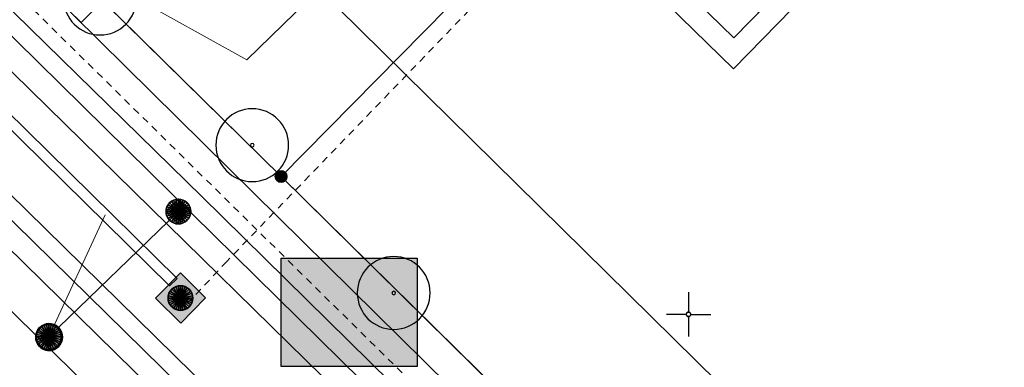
# Model space of a CAD drawing. Header units: metres. Extents: x 2695560 to 2696939, y 1260491 to 1262050.
# Tile 461 of 656: x 2696007 to 2696035, y 1261073 to 1261083. Entities that reach past the tile are written whole.
import ezdxf

# ---------------------------------------------------------------- set-up
doc = ezdxf.new("R2010")
doc.units = ezdxf.units.M
doc.linetypes.add('AUSGEZOGEN', pattern=[0])
doc.linetypes.add('VERDECKT2_S2', pattern=[0.36, 0.2, -0.16])
for name, color, linetype in [('XR$1$AV_Flächen (EO)', 7, 'AUSGEZOGEN'), ('XR$1$AV_Grenzpunkte', 7, 'AUSGEZOGEN'), ('XR$1$AV_Koordinatennetzpunkte', 7, 'AUSGEZOGEN'), ('XR$1$AV_Linien (BB)', 7, 'AUSGEZOGEN'), ('XR$1$AV_Linien (EO)', 7, 'AUSGEZOGEN'), ('XR$1$AW_LK_Schachtdeckel', 24, 'AUSGEZOGEN'), ('XR$1$GR_Baum', 94, 'AUSGEZOGEN'), ('XR$1$Liegenschaftsgrenzen', 7, 'AUSGEZOGEN'), ('XR$1$PFAV', 255, 'AUSGEZOGEN'), ('XR$1$PFAW', 255, 'AUSGEZOGEN'), ('XR$1$RP_Abstandslinie', 7, 'AUSGEZOGEN')]:
    doc.layers.add(name, color=color, linetype=linetype)
for name, color, linetype, lineweight in [('XR$2$ABW-Linie-M-ungenau-tot', 6, 'AUSGEZOGEN', 18), ('XR$2$ABW-Linie-R-genau', 4, 'AUSGEZOGEN', 18), ('XR$2$ABW-Linie-R-ungenau', 4, 'VERDECKT2_S2', 18), ('XR$2$ABW-LinieFlaeche-R-genau', 4, 'AUSGEZOGEN', 18), ('XR$2$ABW-Punkt', 6, 'AUSGEZOGEN', 18), ('XR$2$ELE-Flaeche-oberirdisch', 1, 'AUSGEZOGEN', 18), ('XR$2$ELE-Linie-ungenau', 1, 'VERDECKT2_S2', 18), ('XR$2$ELE-LinieFlaeche-genau', 1, 'AUSGEZOGEN', 18), ('XR$2$GAS-Linie-genau', 12, 'AUSGEZOGEN', 18), ('XR$2$KOM-Linie-U-genau', 91, 'AUSGEZOGEN', 18), ('XR$2$WAS-Linie-genau', 5, 'AUSGEZOGEN', 18), ('XR$2$WAS-LinieFlaeche-genau', 5, 'AUSGEZOGEN', 18)]:
    doc.layers.add(name, color=color, linetype=linetype, lineweight=lineweight)

# ---------------------------------------------------------------- blocks, each defined once
blk = doc.blocks.new('COMPLEXOBJECT_221')
at = {"layer": 'XR$1$AV_Linien (BB)', "color": 7, "linetype": 'AUSGEZOGEN', "transparency": 33554687}
blk.add_line((6037.52, 11062.1), (6053.8, 11081.13), dxfattribs=at)
blk.add_arc((6034.048, 11065.114), 4.597, 256.9491, 319.042, dxfattribs=at)
blk = doc.blocks.new('COMPLEXOBJECT_658')
at = {"layer": 'XR$1$AV_Linien (BB)', "color": 7, "linetype": 'AUSGEZOGEN', "transparency": 33554687}
blk.add_lwpolyline([(5992.857, 11099.199), (5999.24, 11092.91), (6013.5, 11078.89), (6030.83, 11061.83)], dxfattribs=at)
blk = doc.blocks.new('COMPLEXOBJECT_1295')
at = {"layer": 'XR$1$Liegenschaftsgrenzen', "color": 7, "linetype": 'AUSGEZOGEN', "transparency": 33554687}
blk.add_line((6030.83, 11061.83), (6013.5, 11078.89), dxfattribs=at)
blk.add_arc((6034.046, 11065.11), 4.593, 225.569, 256.9709, dxfattribs=at)
blk = doc.blocks.new('BAV15')
at = {"layer": 'XR$1$PFAV', "transparency": 33554687}
blk.add_hatch(color=7, dxfattribs=at).paths.add_polyline_path([(0.5, 0), (0.49, 0.101), (0.459, 0.197), (0.41, 0.286), (0.344, 0.362), (0.264, 0.424), (0.174, 0.469), (0.076, 0.494), (-0.025, 0.499), (-0.125, 0.484), (-0.22, 0.449), (-0.306, 0.395), (-0.379, 0.326), (-0.437, 0.243), (-0.477, 0.15), (-0.497, 0.051), (-0.497, -0.051), (-0.477, -0.15), (-0.437, -0.243), (-0.379, -0.326), (-0.306, -0.395), (-0.22, -0.449), (-0.125, -0.484), (-0.025, -0.499), (0.076, -0.494), (0.174, -0.469), (0.264, -0.424), (0.344, -0.362), (0.41, -0.286), (0.459, -0.197), (0.49, -0.101)])
at = {"color": 7, "transparency": 33554687}
for start, end in [(90, 270), (270, 90)]:
    blk.add_arc((0, 0), 0.5, start, end, dxfattribs=at)
at = {"layer": 'XR$1$PFAV', "transparency": 33554687}
blk.add_circle((0, 0), 0.5, dxfattribs=at)
blk = doc.blocks.new('BAV2041')
at = {"color": 7, "transparency": 33554687}
for p, q in [((0, 0.5), (0, 0.05)), ((-0.05, 0), (-0.5, 0)), ((0.05, 0), (0.5, 0)), ((0, -0.05), (0, -0.5))]:
    blk.add_line(p, q, dxfattribs=at)
blk.add_circle((0, 0), 0.05, dxfattribs=at)
for start, end in [(90, 270), (270, 90)]:
    blk.add_arc((0, 0), 0.05, start, end, dxfattribs=at)
blk = doc.blocks.new('WBGR1')
at = {"color": 94, "transparency": 33554687}
for radius, start, end in [(1, 90, 270), (1, 270, 90), (0.05, 90, 270), (0.05, 270, 90)]:
    blk.add_arc((0, 0), radius, start, end, dxfattribs=at)
blk = doc.blocks.new('BAW2087')
at = {"lineweight": 25, "true_color": 0x000000, "transparency": 33554687}
h = blk.add_hatch(color=18, dxfattribs=at)
h.paths.add_polyline_path([(-0.5, 0.5), (-0.5, -0.5), (0.5, -0.5), (0.5, 0.5)])
h.paths.add_polyline_path([(0.337, -0.069), (0.316, -0.136), (0.282, -0.196), (0.237, -0.249), (0.182, -0.292), (0.119, -0.322), (0.052, -0.34), (-0.017, -0.343), (-0.086, -0.333), (-0.151, -0.309), (-0.21, -0.272), (-0.261, -0.224), (-0.301, -0.167), (-0.328, -0.103), (-0.342, -0.035), (-0.342, 0.035), (-0.328, 0.103), (-0.301, 0.167), (-0.261, 0.224), (-0.21, 0.272), (-0.151, 0.309), (-0.086, 0.333), (-0.017, 0.343), (0.052, 0.34), (0.119, 0.322), (0.182, 0.292), (0.237, 0.249), (0.282, 0.196), (0.316, 0.136), (0.337, 0.069), (0.344, 0)], flags=16)
at = {"layer": 'XR$1$PFAW', "lineweight": 25, "transparency": 33554687}
blk.add_hatch(color=7, dxfattribs=at).paths.add_polyline_path([(0.344, 0), (0.337, 0.069), (0.316, 0.136), (0.282, 0.196), (0.237, 0.249), (0.182, 0.292), (0.119, 0.322), (0.052, 0.34), (-0.017, 0.343), (-0.086, 0.333), (-0.151, 0.309), (-0.21, 0.272), (-0.261, 0.224), (-0.301, 0.167), (-0.328, 0.103), (-0.342, 0.035), (-0.342, -0.035), (-0.328, -0.103), (-0.301, -0.167), (-0.261, -0.224), (-0.21, -0.272), (-0.151, -0.309), (-0.086, -0.333), (-0.017, -0.343), (0.052, -0.34), (0.119, -0.322), (0.182, -0.292), (0.237, -0.249), (0.282, -0.196), (0.316, -0.136), (0.337, -0.069)])
at = {"lineweight": 25, "transparency": 33554687}
for p, q in [((-0.5, 0.5, 0.993), (0.5, 0.5, 0.993)), ((-0.5, -0.5, 0.993), (-0.5, 0.5, 0.993)), ((0.5, 0.5, 0.993), (0.5, -0.5, 0.993)), ((0.5, -0.5, 0.993), (-0.5, -0.5, 0.993))]:
    blk.add_line(p, q, dxfattribs=at)
blk.add_circle((0, 0), 0.344, dxfattribs=at)
at = {"layer": 'XR$1$PFAW', "lineweight": 25, "transparency": 33554687}
blk.add_line((-0.5, 0.5), (0.5, 0.5), dxfattribs=at)
at = {"layer": 'XR$1$PFAW', "color": 31, "lineweight": 25, "transparency": 33554687}
for p, q in [((-0.5, -0.5), (-0.5, 0.5)), ((0.5, 0.5), (0.5, -0.5)), ((0.5, -0.5), (-0.5, -0.5))]:
    blk.add_line(p, q, dxfattribs=at)
at = {"layer": 'XR$1$PFAW', "lineweight": 25, "transparency": 33554687}
blk.add_circle((0, 0), 0.344, dxfattribs=at)
blk = doc.blocks.new('BAW2089')
at = {"layer": 'XR$1$PFAW', "transparency": 33554687}
blk.add_hatch(color=7, dxfattribs=at).paths.add_polyline_path([(-0.5, 0.5), (-0.5, -0.5), (0.5, -0.5), (0.5, 0.5)])
at = {"transparency": 33554687}
blk.add_lwpolyline([(-0.5, 0.5), (0.5, 0.5), (0.5, -0.5), (-0.5, -0.5), (-0.5, 0.5)], close=True, dxfattribs=at)
at = {"layer": 'XR$1$PFAW', "transparency": 33554687}
blk.add_lwpolyline([(-0.5, 0.5), (0.5, 0.5), (0.5, -0.5), (-0.5, -0.5), (-0.5, 0.5)], close=True, dxfattribs=at)
blk = doc.blocks.new('BAW2088')
at = {"layer": 'XR$1$PFAW', "transparency": 33554687}
blk.add_hatch(color=253, dxfattribs=at).paths.add_polyline_path([(0.51, 0), (0.5, 0.101), (0.47, 0.197), (0.421, 0.286), (0.355, 0.362), (0.275, 0.424), (0.184, 0.469), (0.086, 0.494), (-0.015, 0.499), (-0.115, 0.484), (-0.21, 0.449), (-0.296, 0.395), (-0.369, 0.326), (-0.427, 0.243), (-0.467, 0.15), (-0.487, 0.051), (-0.487, -0.051), (-0.467, -0.15), (-0.427, -0.243), (-0.369, -0.326), (-0.296, -0.395), (-0.21, -0.449), (-0.115, -0.484), (-0.015, -0.499), (0.086, -0.494), (0.184, -0.469), (0.275, -0.424), (0.355, -0.362), (0.421, -0.286), (0.47, -0.197), (0.5, -0.101)])
at = {"transparency": 33554687}
for start, end in [(91.1948, 268.8052), (268.8052, 91.1948)]:
    blk.add_arc((0.01, 0), 0.5, start, end, dxfattribs=at)
at = {"layer": 'XR$1$PFAW', "transparency": 33554687}
blk.add_circle((0.01, 0), 0.5, dxfattribs=at)
blk = doc.blocks.new('ABW-KONTROLLSCHACHT')
at = {"layer": 'XR$2$ABW-Punkt', "linetype": 'AUSGEZOGEN', "lineweight": 25, "transparency": 33554687}
for points in [[(-194, 291, 2500), (0, 0, 2500), (-247, 247, 2500)], [(-194, 291), (0, 0), (-247, 247)], [(-194, 291, 2500), (-194, 291), (-247, 247), (-247, 247, 2500)], [(-134, 323, 2500), (0, 0, 2500), (-194, 291, 2500)], [(-134, 323), (0, 0), (-194, 291)], [(-134, 323, 2500), (-134, 323), (-194, 291), (-194, 291, 2500)], [(-68, 343, 2500), (0, 0, 2500), (-134, 323, 2500)], [(-68, 343), (0, 0), (-134, 323)], [(-68, 343, 2500), (-68, 343), (-134, 323), (-134, 323, 2500)], [(0, 350, 2500), (0, 0, 2500), (-68, 343, 2500)], [(0, 350), (0, 0), (-68, 343)], [(0, 350, 2500), (0, 350), (-68, 343), (-68, 343, 2500)], [(68, 343, 2500), (0, 0, 2500), (0, 350, 2500)], [(68, 343), (0, 0), (0, 350)], [(68, 343, 2500), (68, 343), (0, 350), (0, 350, 2500)], [(134, 323, 2500), (0, 0, 2500), (68, 343, 2500)], [(134, 323), (0, 0), (68, 343)], [(194, 291, 2500), (0, 0, 2500), (134, 323, 2500)], [(194, 291), (0, 0), (134, 323)], [(247, 247, 2500), (0, 0, 2500), (194, 291, 2500)], [(247, 247), (0, 0), (194, 291)], [(134, 323, 2500), (134, 323), (68, 343), (68, 343, 2500)], [(194, 291, 2500), (194, 291), (134, 323), (134, 323, 2500)], [(247, 247, 2500), (247, 247), (194, 291), (194, 291, 2500)], [(-343, 68, 2500), (0, 0, 2500), (-350, 0, 2500)], [(-343, 68), (0, 0), (-350, 0)], [(-343, 68, 2500), (-343, 68), (-350, 0), (-350, 0, 2500)], [(-350, 0, 2500), (0, 0, 2500), (-343, -68, 2500)], [(-350, 0), (0, 0), (-343, -68)], [(-323, 134, 2500), (0, 0, 2500), (-343, 68, 2500)], [(-323, 134), (0, 0), (-343, 68)], [(-323, 134, 2500), (-323, 134), (-343, 68), (-343, 68, 2500)], [(-343, -68, 2500), (0, 0, 2500), (-323, -134, 2500)], [(-343, -68), (0, 0), (-323, -134)], [(-291, 194, 2500), (0, 0, 2500), (-323, 134, 2500)], [(-291, 194), (0, 0), (-323, 134)], [(-291, 194, 2500), (-291, 194), (-323, 134), (-323, 134, 2500)], [(-323, -134, 2500), (0, 0, 2500), (-291, -194, 2500)], [(-323, -134), (0, 0), (-291, -194)], [(-247, 247, 2500), (0, 0, 2500), (-291, 194, 2500)], [(-247, 247), (0, 0), (-291, 194)], [(-247, 247, 2500), (-247, 247), (-291, 194), (-291, 194, 2500)], [(-291, -194, 2500), (0, 0, 2500), (-247, -247, 2500)], [(-291, -194), (0, 0), (-247, -247)], [(-247, -247, 2500), (0, 0, 2500), (-194, -291, 2500)], [(-247, -247), (0, 0), (-194, -291)], [(-194, -291, 2500), (0, 0, 2500), (-134, -323, 2500)], [(-194, -291), (0, 0), (-134, -323)], [(-134, -323, 2500), (0, 0, 2500), (-68, -343, 2500)], [(-134, -323), (0, 0), (-68, -343)], [(-68, -343, 2500), (0, 0, 2500), (0, -350, 2500)], [(-68, -343), (0, 0), (0, -350)], [(291, 194, 2500), (0, 0, 2500), (247, 247, 2500)], [(291, 194), (0, 0), (247, 247)], [(323, 134, 2500), (0, 0, 2500), (291, 194, 2500)], [(323, 134), (0, 0), (291, 194)], [(343, 68, 2500), (0, 0, 2500), (323, 134, 2500)], [(343, 68), (0, 0), (323, 134)], [(350, 0, 2500), (0, 0, 2500), (343, 68, 2500)], [(350, 0), (0, 0), (343, 68)], [(0, -350, 2500), (0, 0, 2500), (68, -343, 2500)], [(68, -343, 2500), (0, 0, 2500), (134, -323, 2500)], [(134, -323, 2500), (0, 0, 2500), (194, -291, 2500)], [(194, -291, 2500), (0, 0, 2500), (247, -247, 2500)], [(247, -247, 2500), (0, 0, 2500), (291, -194, 2500)], [(291, -194, 2500), (0, 0, 2500), (323, -134, 2500)], [(323, -134, 2500), (0, 0, 2500), (343, -68, 2500)], [(343, -68, 2500), (0, 0, 2500), (350, 0, 2500)], [(0, -350), (0, 0), (68, -343)], [(68, -343), (0, 0), (134, -323)], [(134, -323), (0, 0), (194, -291)], [(194, -291), (0, 0), (247, -247)], [(247, -247), (0, 0), (291, -194)], [(291, -194), (0, 0), (323, -134)], [(323, -134), (0, 0), (343, -68)], [(343, -68), (0, 0), (350, 0)], [(291, 194, 2500), (291, 194), (247, 247), (247, 247, 2500)], [(323, 134, 2500), (323, 134), (291, 194), (291, 194, 2500)], [(343, 68, 2500), (343, 68), (323, 134), (323, 134, 2500)], [(350, 0, 2500), (350, 0), (343, 68), (343, 68, 2500)], [(-350, 0, 2500), (-350, 0), (-343, -68), (-343, -68, 2500)], [(-343, -68, 2500), (-343, -68), (-323, -134), (-323, -134, 2500)], [(-323, -134, 2500), (-323, -134), (-291, -194), (-291, -194, 2500)], [(-291, -194, 2500), (-291, -194), (-247, -247), (-247, -247, 2500)], [(-247, -247, 2500), (-247, -247), (-194, -291), (-194, -291, 2500)], [(194, -291, 2500), (194, -291), (247, -247), (247, -247, 2500)], [(247, -247, 2500), (247, -247), (291, -194), (291, -194, 2500)], [(291, -194, 2500), (291, -194), (323, -134), (323, -134, 2500)], [(323, -134, 2500), (323, -134), (343, -68), (343, -68, 2500)], [(343, -68, 2500), (343, -68), (350, 0), (350, 0, 2500)], [(-194, -291, 2500), (-194, -291), (-134, -323), (-134, -323, 2500)], [(-134, -323, 2500), (-134, -323), (-68, -343), (-68, -343, 2500)], [(-68, -343, 2500), (-68, -343), (0, -350), (0, -350, 2500)], [(0, -350, 2500), (0, -350), (68, -343), (68, -343, 2500)], [(68, -343, 2500), (68, -343), (134, -323), (134, -323, 2500)], [(134, -323, 2500), (134, -323), (194, -291), (194, -291, 2500)]]:
    blk.add_3dface(points, dxfattribs=at)
blk = doc.blocks.new('ABW-SCHLAMMSAMMLER_RUND')
at = {"layer": 'XR$2$ABW-Punkt', "linetype": 'AUSGEZOGEN', "lineweight": 13, "transparency": 33554687}
for p, q in [((-70, 75, 2500), (70, 75, 2500)), ((-70, -75, 2500), (70, -75, 2500))]:
    blk.add_line(p, q, dxfattribs=at)
blk.add_polyline3d([(90, 0, 2500), (0, 0, 2500), (-90, 0, 2500)], dxfattribs=at)
at = {"layer": 'XR$2$ABW-Punkt', "linetype": 'AUSGEZOGEN', "lineweight": 25, "transparency": 33554687}
for points in [[(-147, 29, 2500), (0, 0, 2500), (-150, 0, 2500)], [(-147, 29), (0, 0), (-150, 0)], [(-147, 29, 2500), (-147, 29), (-150, 0), (-150, 0, 2500)], [(-150, 0, 2500), (0, 0, 2500), (-147, -29, 2500)], [(-150, 0), (0, 0), (-147, -29)], [(-139, 57, 2500), (0, 0, 2500), (-147, 29, 2500)], [(-139, 57), (0, 0), (-147, 29)], [(-139, 57, 2500), (-139, 57), (-147, 29), (-147, 29, 2500)], [(-147, -29, 2500), (0, 0, 2500), (-139, -57, 2500)], [(-147, -29), (0, 0), (-139, -57)], [(-125, 83, 2500), (0, 0, 2500), (-139, 57, 2500)], [(-125, 83), (0, 0), (-139, 57)], [(-125, 83, 2500), (-125, 83), (-139, 57), (-139, 57, 2500)], [(-139, -57, 2500), (0, 0, 2500), (-125, -83, 2500)], [(-139, -57), (0, 0), (-125, -83)], [(-106, 106, 2500), (0, 0, 2500), (-125, 83, 2500)], [(-106, 106), (0, 0), (-125, 83)], [(-106, 106, 2500), (-106, 106), (-125, 83), (-125, 83, 2500)], [(-125, -83, 2500), (0, 0, 2500), (-106, -106, 2500)], [(-125, -83), (0, 0), (-106, -106)], [(-83, 125, 2500), (0, 0, 2500), (-106, 106, 2500)], [(-83, 125), (0, 0), (-106, 106)], [(-83, 125, 2500), (-83, 125), (-106, 106), (-106, 106, 2500)], [(-106, -106, 2500), (0, 0, 2500), (-83, -125, 2500)], [(-106, -106), (0, 0), (-83, -125)], [(-57, 139, 2500), (0, 0, 2500), (-83, 125, 2500)], [(-57, 139), (0, 0), (-83, 125)], [(-57, 139, 2500), (-57, 139), (-83, 125), (-83, 125, 2500)], [(-83, -125, 2500), (0, 0, 2500), (-57, -139, 2500)], [(-83, -125), (0, 0), (-57, -139)], [(-29, 147, 2500), (0, 0, 2500), (-57, 139, 2500)], [(-29, 147), (0, 0), (-57, 139)], [(-29, 147, 2500), (-29, 147), (-57, 139), (-57, 139, 2500)], [(-57, -139, 2500), (0, 0, 2500), (-29, -147, 2500)], [(-57, -139), (0, 0), (-29, -147)], [(0, 150, 2500), (0, 0, 2500), (-29, 147, 2500)], [(0, 150), (0, 0), (-29, 147)], [(0, 150, 2500), (0, 150), (-29, 147), (-29, 147, 2500)], [(-29, -147, 2500), (0, 0, 2500), (0, -150, 2500)], [(-29, -147), (0, 0), (0, -150)], [(29, 147, 2500), (0, 0, 2500), (0, 150, 2500)], [(29, 147), (0, 0), (0, 150)], [(29, 147, 2500), (29, 147), (0, 150), (0, 150, 2500)], [(57, 139, 2500), (0, 0, 2500), (29, 147, 2500)], [(57, 139), (0, 0), (29, 147)], [(83, 125, 2500), (0, 0, 2500), (57, 139, 2500)], [(83, 125), (0, 0), (57, 139)], [(106, 106, 2500), (0, 0, 2500), (83, 125, 2500)], [(106, 106), (0, 0), (83, 125)], [(125, 83, 2500), (0, 0, 2500), (106, 106, 2500)], [(125, 83), (0, 0), (106, 106)], [(139, 57, 2500), (0, 0, 2500), (125, 83, 2500)], [(139, 57), (0, 0), (125, 83)], [(147, 29, 2500), (0, 0, 2500), (139, 57, 2500)], [(147, 29), (0, 0), (139, 57)], [(150, 0, 2500), (0, 0, 2500), (147, 29, 2500)], [(150, 0), (0, 0), (147, 29)], [(0, -150, 2500), (0, 0, 2500), (29, -147, 2500)], [(29, -147, 2500), (0, 0, 2500), (57, -139, 2500)], [(57, -139, 2500), (0, 0, 2500), (83, -125, 2500)], [(83, -125, 2500), (0, 0, 2500), (106, -106, 2500)], [(106, -106, 2500), (0, 0, 2500), (125, -83, 2500)], [(125, -83, 2500), (0, 0, 2500), (139, -57, 2500)], [(139, -57, 2500), (0, 0, 2500), (147, -29, 2500)], [(147, -29, 2500), (0, 0, 2500), (150, 0, 2500)], [(0, -150), (0, 0), (29, -147)], [(29, -147), (0, 0), (57, -139)], [(57, -139), (0, 0), (83, -125)], [(83, -125), (0, 0), (106, -106)], [(106, -106), (0, 0), (125, -83)], [(125, -83), (0, 0), (139, -57)], [(139, -57), (0, 0), (147, -29)], [(147, -29), (0, 0), (150, 0)], [(57, 139, 2500), (57, 139), (29, 147), (29, 147, 2500)], [(83, 125, 2500), (83, 125), (57, 139), (57, 139, 2500)], [(106, 106, 2500), (106, 106), (83, 125), (83, 125, 2500)], [(125, 83, 2500), (125, 83), (106, 106), (106, 106, 2500)], [(139, 57, 2500), (139, 57), (125, 83), (125, 83, 2500)], [(147, 29, 2500), (147, 29), (139, 57), (139, 57, 2500)], [(150, 0, 2500), (150, 0), (147, 29), (147, 29, 2500)], [(-150, 0, 2500), (-150, 0), (-147, -29), (-147, -29, 2500)], [(-147, -29, 2500), (-147, -29), (-139, -57), (-139, -57, 2500)], [(-139, -57, 2500), (-139, -57), (-125, -83), (-125, -83, 2500)], [(-125, -83, 2500), (-125, -83), (-106, -106), (-106, -106, 2500)], [(-106, -106, 2500), (-106, -106), (-83, -125), (-83, -125, 2500)], [(-83, -125, 2500), (-83, -125), (-57, -139), (-57, -139, 2500)], [(-57, -139, 2500), (-57, -139), (-29, -147), (-29, -147, 2500)], [(-29, -147, 2500), (-29, -147), (0, -150), (0, -150, 2500)], [(0, -150, 2500), (0, -150), (29, -147), (29, -147, 2500)], [(29, -147, 2500), (29, -147), (57, -139), (57, -139, 2500)], [(57, -139, 2500), (57, -139), (83, -125), (83, -125, 2500)], [(83, -125, 2500), (83, -125), (106, -106), (106, -106, 2500)], [(106, -106, 2500), (106, -106), (125, -83), (125, -83, 2500)], [(125, -83, 2500), (125, -83), (139, -57), (139, -57, 2500)], [(139, -57, 2500), (139, -57), (147, -29), (147, -29, 2500)], [(147, -29, 2500), (147, -29), (150, 0), (150, 0, 2500)]]:
    blk.add_3dface(points, dxfattribs=at)
blk = doc.blocks.new('ABW-EINLAUFSCHACHT_RUND')
at = {"layer": 'XR$2$ABW-Linie-M-ungenau-tot', "linetype": 'AUSGEZOGEN', "lineweight": 25, "transparency": 33554687}
for points in [[(-147, 29, 2500), (0, 0, 2500), (-150, 0, 2500)], [(-147, 29), (0, 0), (-150, 0)], [(-147, 29, 2500), (-147, 29), (-150, 0), (-150, 0, 2500)], [(-150, 0, 2500), (0, 0, 2500), (-147, -29, 2500)], [(-150, 0), (0, 0), (-147, -29)], [(-150, 0, 2500), (-150, 0), (-147, -29), (-147, -29, 2500)], [(-139, 57, 2500), (0, 0, 2500), (-147, 29, 2500)], [(-139, 57), (0, 0), (-147, 29)], [(-139, 57, 2500), (-139, 57), (-147, 29), (-147, 29, 2500)], [(-147, -29, 2500), (0, 0, 2500), (-139, -57, 2500)], [(-147, -29), (0, 0), (-139, -57)], [(-125, 83, 2500), (0, 0, 2500), (-139, 57, 2500)], [(-125, 83), (0, 0), (-139, 57)], [(-125, 83, 2500), (-125, 83), (-139, 57), (-139, 57, 2500)], [(-139, -57, 2500), (0, 0, 2500), (-125, -83, 2500)], [(-139, -57), (0, 0), (-125, -83)], [(-106, 106, 2500), (0, 0, 2500), (-125, 83, 2500)], [(-106, 106), (0, 0), (-125, 83)], [(-106, 106, 2500), (-106, 106), (-125, 83), (-125, 83, 2500)], [(-125, -83, 2500), (0, 0, 2500), (-106, -106, 2500)], [(-125, -83), (0, 0), (-106, -106)], [(-83, 125, 2500), (0, 0, 2500), (-106, 106, 2500)], [(-83, 125), (0, 0), (-106, 106)], [(-83, 125, 2500), (-83, 125), (-106, 106), (-106, 106, 2500)], [(-106, -106, 2500), (0, 0, 2500), (-83, -125, 2500)], [(-106, -106), (0, 0), (-83, -125)], [(-57, 139, 2500), (0, 0, 2500), (-83, 125, 2500)], [(-57, 139), (0, 0), (-83, 125)], [(-57, 139, 2500), (-57, 139), (-83, 125), (-83, 125, 2500)], [(-83, -125, 2500), (0, 0, 2500), (-57, -139, 2500)], [(-83, -125), (0, 0), (-57, -139)], [(-29, 147, 2500), (0, 0, 2500), (-57, 139, 2500)], [(-29, 147), (0, 0), (-57, 139)], [(-29, 147, 2500), (-29, 147), (-57, 139), (-57, 139, 2500)], [(-57, -139, 2500), (0, 0, 2500), (-29, -147, 2500)], [(-57, -139), (0, 0), (-29, -147)], [(0, 150, 2500), (0, 0, 2500), (-29, 147, 2500)], [(0, 150), (0, 0), (-29, 147)], [(0, 150, 2500), (0, 150), (-29, 147), (-29, 147, 2500)], [(-29, -147, 2500), (0, 0, 2500), (0, -150, 2500)], [(-29, -147), (0, 0), (0, -150)], [(29, 147, 2500), (0, 0, 2500), (0, 150, 2500)], [(29, 147), (0, 0), (0, 150)], [(29, 147, 2500), (29, 147), (0, 150), (0, 150, 2500)], [(57, 139, 2500), (0, 0, 2500), (29, 147, 2500)], [(57, 139), (0, 0), (29, 147)], [(83, 125, 2500), (0, 0, 2500), (57, 139, 2500)], [(83, 125), (0, 0), (57, 139)], [(106, 106, 2500), (0, 0, 2500), (83, 125, 2500)], [(106, 106), (0, 0), (83, 125)], [(125, 83, 2500), (0, 0, 2500), (106, 106, 2500)], [(125, 83), (0, 0), (106, 106)], [(139, 57, 2500), (0, 0, 2500), (125, 83, 2500)], [(139, 57), (0, 0), (125, 83)], [(147, 29, 2500), (0, 0, 2500), (139, 57, 2500)], [(147, 29), (0, 0), (139, 57)], [(150, 0, 2500), (0, 0, 2500), (147, 29, 2500)], [(150, 0), (0, 0), (147, 29)], [(0, -150, 2500), (0, 0, 2500), (29, -147, 2500)], [(29, -147, 2500), (0, 0, 2500), (57, -139, 2500)], [(57, -139, 2500), (0, 0, 2500), (83, -125, 2500)], [(83, -125, 2500), (0, 0, 2500), (106, -106, 2500)], [(106, -106, 2500), (0, 0, 2500), (125, -83, 2500)], [(125, -83, 2500), (0, 0, 2500), (139, -57, 2500)], [(139, -57, 2500), (0, 0, 2500), (147, -29, 2500)], [(147, -29, 2500), (0, 0, 2500), (150, 0, 2500)], [(0, -150), (0, 0), (29, -147)], [(29, -147), (0, 0), (57, -139)], [(57, -139), (0, 0), (83, -125)], [(83, -125), (0, 0), (106, -106)], [(106, -106), (0, 0), (125, -83)], [(125, -83), (0, 0), (139, -57)], [(139, -57), (0, 0), (147, -29)], [(147, -29), (0, 0), (150, 0)], [(57, 139, 2500), (57, 139), (29, 147), (29, 147, 2500)], [(83, 125, 2500), (83, 125), (57, 139), (57, 139, 2500)], [(106, 106, 2500), (106, 106), (83, 125), (83, 125, 2500)], [(125, 83, 2500), (125, 83), (106, 106), (106, 106, 2500)], [(139, 57, 2500), (139, 57), (125, 83), (125, 83, 2500)], [(147, 29, 2500), (147, 29), (139, 57), (139, 57, 2500)], [(150, 0, 2500), (150, 0), (147, 29), (147, 29, 2500)], [(147, -29, 2500), (147, -29), (150, 0), (150, 0, 2500)], [(-147, -29, 2500), (-147, -29), (-139, -57), (-139, -57, 2500)], [(-139, -57, 2500), (-139, -57), (-125, -83), (-125, -83, 2500)], [(-125, -83, 2500), (-125, -83), (-106, -106), (-106, -106, 2500)], [(-106, -106, 2500), (-106, -106), (-83, -125), (-83, -125, 2500)], [(-83, -125, 2500), (-83, -125), (-57, -139), (-57, -139, 2500)], [(-57, -139, 2500), (-57, -139), (-29, -147), (-29, -147, 2500)], [(-29, -147, 2500), (-29, -147), (0, -150), (0, -150, 2500)], [(0, -150, 2500), (0, -150), (29, -147), (29, -147, 2500)], [(29, -147, 2500), (29, -147), (57, -139), (57, -139, 2500)], [(57, -139, 2500), (57, -139), (83, -125), (83, -125, 2500)], [(83, -125, 2500), (83, -125), (106, -106), (106, -106, 2500)], [(106, -106, 2500), (106, -106), (125, -83), (125, -83, 2500)], [(125, -83, 2500), (125, -83), (139, -57), (139, -57, 2500)], [(139, -57, 2500), (139, -57), (147, -29), (147, -29, 2500)]]:
    blk.add_3dface(points, dxfattribs=at)
blk = doc.blocks.new('ABW-DECKEL')
at = {"layer": 'XR$2$ABW-Punkt', "linetype": 'AUSGEZOGEN', "lineweight": 25, "transparency": 33554687}
for points in [[(-194, 291, 2500), (0, 0, 2500), (-247, 247, 2500)], [(-194, 291), (0, 0), (-247, 247)], [(-194, 291, 2500), (-194, 291), (-247, 247), (-247, 247, 2500)], [(-134, 323, 2500), (0, 0, 2500), (-194, 291, 2500)], [(-134, 323), (0, 0), (-194, 291)], [(-134, 323, 2500), (-134, 323), (-194, 291), (-194, 291, 2500)], [(-68, 343, 2500), (0, 0, 2500), (-134, 323, 2500)], [(-68, 343), (0, 0), (-134, 323)], [(-68, 343, 2500), (-68, 343), (-134, 323), (-134, 323, 2500)], [(0, 350, 2500), (0, 0, 2500), (-68, 343, 2500)], [(0, 350), (0, 0), (-68, 343)], [(0, 350, 2500), (0, 350), (-68, 343), (-68, 343, 2500)], [(68, 343, 2500), (0, 0, 2500), (0, 350, 2500)], [(68, 343), (0, 0), (0, 350)], [(68, 343, 2500), (68, 343), (0, 350), (0, 350, 2500)], [(134, 323, 2500), (0, 0, 2500), (68, 343, 2500)], [(134, 323), (0, 0), (68, 343)], [(194, 291, 2500), (0, 0, 2500), (134, 323, 2500)], [(194, 291), (0, 0), (134, 323)], [(247, 247, 2500), (0, 0, 2500), (194, 291, 2500)], [(247, 247), (0, 0), (194, 291)], [(134, 323, 2500), (134, 323), (68, 343), (68, 343, 2500)], [(194, 291, 2500), (194, 291), (134, 323), (134, 323, 2500)], [(247, 247, 2500), (247, 247), (194, 291), (194, 291, 2500)], [(-343, 68, 2500), (0, 0, 2500), (-350, 0, 2500)], [(-343, 68), (0, 0), (-350, 0)], [(-343, 68, 2500), (-343, 68), (-350, 0), (-350, 0, 2500)], [(-350, 0, 2500), (0, 0, 2500), (-343, -68, 2500)], [(-350, 0), (0, 0), (-343, -68)], [(-323, 134, 2500), (0, 0, 2500), (-343, 68, 2500)], [(-323, 134), (0, 0), (-343, 68)], [(-323, 134, 2500), (-323, 134), (-343, 68), (-343, 68, 2500)], [(-343, -68, 2500), (0, 0, 2500), (-323, -134, 2500)], [(-343, -68), (0, 0), (-323, -134)], [(-291, 194, 2500), (0, 0, 2500), (-323, 134, 2500)], [(-291, 194), (0, 0), (-323, 134)], [(-291, 194, 2500), (-291, 194), (-323, 134), (-323, 134, 2500)], [(-323, -134, 2500), (0, 0, 2500), (-291, -194, 2500)], [(-323, -134), (0, 0), (-291, -194)], [(-247, 247, 2500), (0, 0, 2500), (-291, 194, 2500)], [(-247, 247), (0, 0), (-291, 194)], [(-247, 247, 2500), (-247, 247), (-291, 194), (-291, 194, 2500)], [(-291, -194, 2500), (0, 0, 2500), (-247, -247, 2500)], [(-291, -194), (0, 0), (-247, -247)], [(-247, -247, 2500), (0, 0, 2500), (-194, -291, 2500)], [(-247, -247), (0, 0), (-194, -291)], [(-194, -291, 2500), (0, 0, 2500), (-134, -323, 2500)], [(-194, -291), (0, 0), (-134, -323)], [(-134, -323, 2500), (0, 0, 2500), (-68, -343, 2500)], [(-134, -323), (0, 0), (-68, -343)], [(-68, -343, 2500), (0, 0, 2500), (0, -350, 2500)], [(-68, -343), (0, 0), (0, -350)], [(291, 194, 2500), (0, 0, 2500), (247, 247, 2500)], [(291, 194), (0, 0), (247, 247)], [(323, 134, 2500), (0, 0, 2500), (291, 194, 2500)], [(323, 134), (0, 0), (291, 194)], [(343, 68, 2500), (0, 0, 2500), (323, 134, 2500)], [(343, 68), (0, 0), (323, 134)], [(350, 0, 2500), (0, 0, 2500), (343, 68, 2500)], [(350, 0), (0, 0), (343, 68)], [(0, -350, 2500), (0, 0, 2500), (68, -343, 2500)], [(68, -343, 2500), (0, 0, 2500), (134, -323, 2500)], [(134, -323, 2500), (0, 0, 2500), (194, -291, 2500)], [(194, -291, 2500), (0, 0, 2500), (247, -247, 2500)], [(247, -247, 2500), (0, 0, 2500), (291, -194, 2500)], [(291, -194, 2500), (0, 0, 2500), (323, -134, 2500)], [(323, -134, 2500), (0, 0, 2500), (343, -68, 2500)], [(343, -68, 2500), (0, 0, 2500), (350, 0, 2500)], [(0, -350), (0, 0), (68, -343)], [(68, -343), (0, 0), (134, -323)], [(134, -323), (0, 0), (194, -291)], [(194, -291), (0, 0), (247, -247)], [(247, -247), (0, 0), (291, -194)], [(291, -194), (0, 0), (323, -134)], [(323, -134), (0, 0), (343, -68)], [(343, -68), (0, 0), (350, 0)], [(291, 194, 2500), (291, 194), (247, 247), (247, 247, 2500)], [(323, 134, 2500), (323, 134), (291, 194), (291, 194, 2500)], [(343, 68, 2500), (343, 68), (323, 134), (323, 134, 2500)], [(350, 0, 2500), (350, 0), (343, 68), (343, 68, 2500)], [(-350, 0, 2500), (-350, 0), (-343, -68), (-343, -68, 2500)], [(-343, -68, 2500), (-343, -68), (-323, -134), (-323, -134, 2500)], [(-323, -134, 2500), (-323, -134), (-291, -194), (-291, -194, 2500)], [(-291, -194, 2500), (-291, -194), (-247, -247), (-247, -247, 2500)], [(-247, -247, 2500), (-247, -247), (-194, -291), (-194, -291, 2500)], [(194, -291, 2500), (194, -291), (247, -247), (247, -247, 2500)], [(247, -247, 2500), (247, -247), (291, -194), (291, -194, 2500)], [(291, -194, 2500), (291, -194), (323, -134), (323, -134, 2500)], [(323, -134, 2500), (323, -134), (343, -68), (343, -68, 2500)], [(343, -68, 2500), (343, -68), (350, 0), (350, 0, 2500)], [(-194, -291, 2500), (-194, -291), (-134, -323), (-134, -323, 2500)], [(-134, -323, 2500), (-134, -323), (-68, -343), (-68, -343, 2500)], [(-68, -343, 2500), (-68, -343), (0, -350), (0, -350, 2500)], [(0, -350, 2500), (0, -350), (68, -343), (68, -343, 2500)], [(68, -343, 2500), (68, -343), (134, -323), (134, -323, 2500)], [(134, -323, 2500), (134, -323), (194, -291), (194, -291, 2500)]]:
    blk.add_3dface(points, dxfattribs=at)

msp = doc.modelspace()

# ---------------------------------------------------------------- hatches: boundary and pattern name
at = {"transparency": 33554687}
msp.add_hatch(color=7, dxfattribs=at).paths.add_polyline_path([(2696014.468, 1261076.391), (2696014.468, 1261073.336), (2696018.312, 1261073.336), (2696018.312, 1261076.391)])

# ---------------------------------------------------------------- linework, layer by layer
at = {"color": 24, "lineweight": -3, "transparency": 33554687}
msp.add_lwpolyline([(2696014.468, 1261076.391), (2696018.312, 1261076.391), (2696018.312, 1261073.336), (2696014.468, 1261073.336), (2696014.468, 1261076.391)], close=True, dxfattribs=at)
at = {"layer": 'XR$1$AV_Flächen (EO)', "color": 7, "linetype": 'AUSGEZOGEN', "transparency": 33554687}
msp.add_lwpolyline([(2696027.253, 1261082.609), (2696031.757, 1261087.22), (2696032.036, 1261087.506), (2696031.746, 1261087.782), (2696028.471, 1261090.899), (2696023.732, 1261086.047), (2696027.253, 1261082.609)], close=True, dxfattribs=at)
at = {"layer": 'XR$1$AV_Linien (BB)', "color": 7, "linetype": 'AUSGEZOGEN', "transparency": 33554687}
msp.add_line((2695982.62, 1261098.73), (2696027.239, 1261054.861), dxfattribs=at)
msp.add_lwpolyline([(2695912.345, 1261175.718), (2695926.4, 1261161.876), (2695940.15, 1261148.326), (2695941.253, 1261147.243), (2695955.207, 1261133.505), (2695970.589, 1261118.364), (2695983.966, 1261105.191), (2695997.573, 1261091.812), (2696011.38, 1261078.224), (2696025.663, 1261064.169), (2696031.79, 1261058.157), (2696031.913, 1261058.03)], dxfattribs=at)
for points in [[(2696027.239, 1261081.737), (2696037.157, 1261091.892), (2696032.917, 1261096.033), (2696028.733, 1261091.749), (2696028.488, 1261091.988), (2696022.754, 1261086.118), (2696027.239, 1261081.737)], [(2696023.732, 1261086.047), (2696028.471, 1261090.899), (2696032.036, 1261087.506), (2696027.253, 1261082.609), (2696023.732, 1261086.047)]]:
    msp.add_lwpolyline(points, close=True, dxfattribs=at)
at = {"layer": 'XR$1$AV_Linien (EO)', "color": 7, "linetype": 'AUSGEZOGEN', "transparency": 33554687}
msp.add_lwpolyline([(2696027.253, 1261082.609), (2696023.732, 1261086.047), (2696028.471, 1261090.899), (2696031.746, 1261087.782), (2696032.036, 1261087.506), (2696031.757, 1261087.22), (2696027.253, 1261082.609)], close=True, dxfattribs=at)
at = {"layer": 'XR$1$Liegenschaftsgrenzen', "color": 7, "linetype": 'AUSGEZOGEN', "transparency": 33554687}
msp.add_line((2695971.7, 1261120.8), (2696014.47, 1261078.7), dxfattribs=at)
msp.add_lwpolyline([(2696019.9, 1261112.5), (2696034.61, 1261099.12), (2696014.47, 1261078.7)], dxfattribs=at)
at = {"layer": 'XR$1$RP_Abstandslinie', "color": 7, "linetype": 'AUSGEZOGEN', "transparency": 33554687}
msp.add_lwpolyline([(2695917.37, 1261180.67), (2695957.98, 1261140.67), (2695996.46, 1261102.78), (2696034.4, 1261065.41)], dxfattribs=at)
at = {"layer": 'XR$2$ABW-Linie-R-genau', "linetype": 'AUSGEZOGEN', "transparency": 33554687}
for p, q in [((2696011.572, 1261077.711), (2696007.914, 1261074.172)), ((2696007.914, 1261074.172), (2696009.503, 1261077.614))]:
    msp.add_line(p, q, dxfattribs=at)
at = {"layer": 'XR$2$ABW-Linie-R-ungenau', "linetype": 'VERDECKT2_S2', "transparency": 33554687}
msp.add_lwpolyline([(2696025.273, 1261089.088), (2696012.938, 1261076.305), (2696011.897, 1261075.191)], dxfattribs=at)
at = {"layer": 'XR$2$ABW-LinieFlaeche-R-genau', "linetype": 'AUSGEZOGEN', "transparency": 33554687}
msp.add_lwpolyline([(2696011.323, 1261075.612), (2695960.483, 1261125.647), (2695960.693, 1261125.861), (2696011.533, 1261075.826), (2696011.323, 1261075.612)], close=True, dxfattribs=at)
at = {"layer": 'XR$2$ELE-Flaeche-oberirdisch', "transparency": 33554687}
msp.add_lwpolyline([(2695969.292, 1261120.195), (2695977.982, 1261111.698), (2695986.473, 1261103.415), (2695995.154, 1261094.825), (2696003.412, 1261086.772), (2696012.236, 1261078.133), (2696020.517, 1261069.979), (2696029.078, 1261061.483), (2696031.838, 1261058.586), (2696032.054, 1261058.812), (2696032.276, 1261059.044), (2696032.576, 1261059.358), (2696032.714, 1261059.502), (2696032.714, 1261059.502), (2696029.876, 1261062.294), (2696021.281, 1261070.754), (2696013.007, 1261078.915), (2696004.214, 1261087.588), (2695996.032, 1261095.717), (2695987.334, 1261104.29), (2695978.887, 1261112.616), (2695970.243, 1261121.159)], dxfattribs=at)
at = {"layer": 'XR$2$ELE-Linie-ungenau', "linetype": 'VERDECKT2_S2', "transparency": 33554687}
msp.add_lwpolyline([(2696035.496, 1261009.828), (2696038.876, 1261013.948), (2696040.016, 1261015.628), (2696040.756, 1261017.418), (2696041.156, 1261019.558), (2696041.086, 1261021.638), (2696033.536, 1261055.188), (2696033.156, 1261056.708), (2696032.556, 1261058.138), (2696031.836, 1261059.208), (2696030.717, 1261060.528), (2695916.23, 1261173.248)], dxfattribs=at)
at = {"layer": 'XR$2$ELE-LinieFlaeche-genau', "linetype": 'AUSGEZOGEN', "transparency": 33554687}
msp.add_lwpolyline([(2696008.474, 1261083.396), (2696013.967, 1261088.938), (2696014.323, 1261088.586), (2696008.83, 1261083.044), (2696008.474, 1261083.396)], close=True, dxfattribs=at)
at = {"layer": 'XR$2$GAS-Linie-genau', "linetype": 'AUSGEZOGEN', "transparency": 33554687}
msp.add_lwpolyline([(2696035.306, 1261053.778), (2696025.35, 1261063.54), (2696000.588, 1261087.818), (2695966.849, 1261120.818)], dxfattribs=at)
at = {"layer": 'XR$2$KOM-Linie-U-genau', "linetype": 'AUSGEZOGEN', "transparency": 33554687}
msp.add_lwpolyline([(2695988.391, 1261107.747), (2695990.098, 1261103.29), (2695995.295, 1261097.972), (2696007.712, 1261086.176), (2696010.149, 1261083.868), (2696013.502, 1261081.995), (2696019.272, 1261087.607)], dxfattribs=at)
at = {"layer": 'XR$2$WAS-Linie-genau', "linetype": 'AUSGEZOGEN', "transparency": 33554687}
msp.add_lwpolyline([(2696032.036, 1261051.891), (2695993.762, 1261089.459), (2695984.125, 1261098.785)], dxfattribs=at)
at = {"layer": 'XR$2$WAS-LinieFlaeche-genau', "linetype": 'AUSGEZOGEN', "transparency": 33554687}
msp.add_lwpolyline([(2695968.558, 1261115.769), (2695993.813, 1261090.977), (2696028.052, 1261057.366), (2696027.702, 1261057.01), (2695993.463, 1261090.621), (2695968.208, 1261115.413), (2695968.558, 1261115.769)], close=True, dxfattribs=at)

# ---------------------------------------------------------------- block references
at = {"layer": 'XR$1$AV_Grenzpunkte', "color": 7, "linetype": 'AUSGEZOGEN', "lineweight": -3, "transparency": 33554687, "xscale": 0.3249999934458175, "yscale": 0.3249999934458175}
msp.add_blockref('BAV15', (2696014.47, 1261078.7), dxfattribs=at)
at = {"layer": 'XR$1$AV_Koordinatennetzpunkte', "color": 7, "linetype": 'AUSGEZOGEN', "lineweight": -3, "transparency": 33554687, "xscale": 1.25, "yscale": 1.25}
msp.add_blockref('BAV2041', (2696025.97, 1261074.81), dxfattribs=at)
at = {"layer": 'XR$1$AV_Linien (BB)', "color": 7, "linetype": 'AUSGEZOGEN', "lineweight": -3, "transparency": 33554687}
for name in ['COMPLEXOBJECT_658', 'COMPLEXOBJECT_221']:
    msp.add_blockref(name, (2690000.97, 1249999.81), dxfattribs=at)
at = {"layer": 'XR$1$AW_LK_Schachtdeckel', "color": 24, "linetype": 'AUSGEZOGEN', "lineweight": -3, "transparency": 33554687}
for name, p, xscale, yscale, rotation in [('BAW2089', (2696011.575, 1261077.713), 0.500000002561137, 0.5000000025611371, 315.801931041), ('BAW2088', (2696007.917, 1261074.174), 0.7578193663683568, 0.7578193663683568, 315.92701017)]:
    msp.add_blockref(name, p, dxfattribs=dict(at, xscale=xscale, yscale=yscale, rotation=rotation))
at = {"layer": 'XR$1$AW_LK_Schachtdeckel', "color": 24, "linetype": 'AUSGEZOGEN', "lineweight": -3, "transparency": 33554687, "rotation": 315.449690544}
msp.add_blockref('BAW2087', (2696011.632, 1261075.271), dxfattribs=at)
at = {"layer": 'XR$1$GR_Baum', "color": 94, "linetype": 'AUSGEZOGEN', "lineweight": -3, "transparency": 33554687, "xscale": 1.027451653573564, "yscale": 1.027451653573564}
for p in [(2696009.36, 1261083.721), (2696013.656, 1261079.584), (2696017.649, 1261075.413)]:
    msp.add_blockref('WBGR1', p, dxfattribs=at)
at = {"layer": 'XR$1$Liegenschaftsgrenzen', "color": 7, "linetype": 'AUSGEZOGEN', "lineweight": -3, "transparency": 33554687}
msp.add_blockref('COMPLEXOBJECT_1295', (2690000.97, 1249999.81), dxfattribs=at)
at = {"layer": 'XR$2$ABW-Punkt', "color": 6, "linetype": 'AUSGEZOGEN', "lineweight": 18, "transparency": 33554687, "xscale": 0.001, "yscale": 0.001, "zscale": 0.001, "rotation": 360}
for name, p in [('ABW-DECKEL', (2696011.572, 1261077.711)), ('ABW-EINLAUFSCHACHT_RUND', (2696011.572, 1261077.711)), ('ABW-KONTROLLSCHACHT', (2696011.629, 1261075.269)), ('ABW-DECKEL', (2696011.629, 1261075.269)), ('ABW-DECKEL', (2696007.914, 1261074.172)), ('ABW-SCHLAMMSAMMLER_RUND', (2696007.914, 1261074.172))]:
    msp.add_blockref(name, p, dxfattribs=at)

doc.saveas('drawing.dxf')
